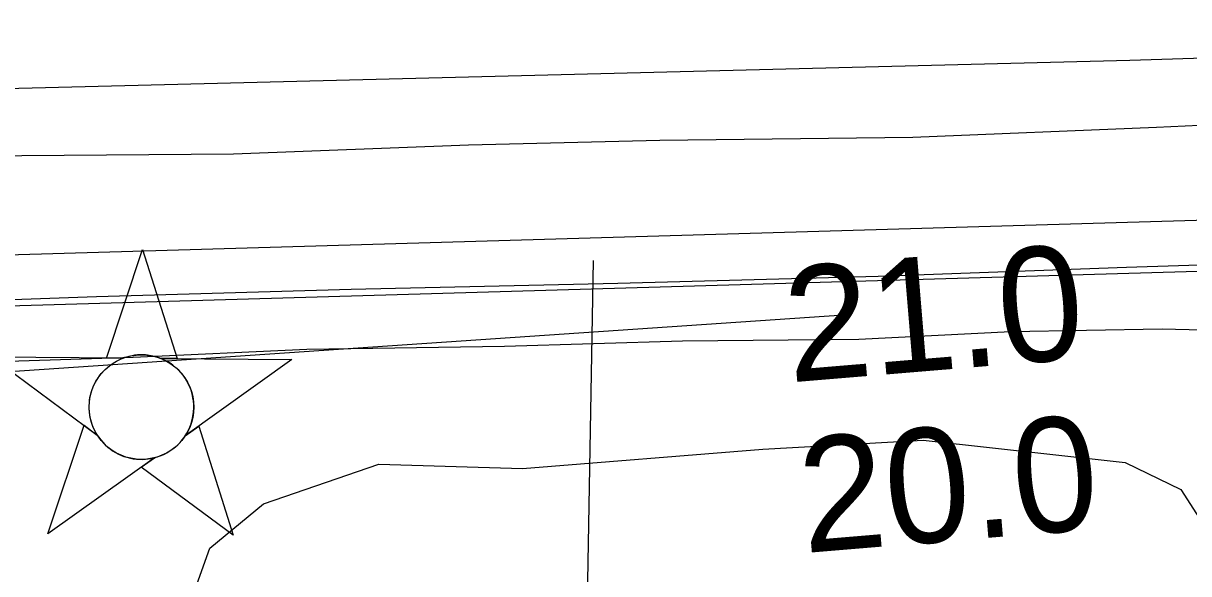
# Model space of a CAD drawing. Extents: x 3445503 to 3483459, y 540493 to 566012.
# Drawn here: x 3460559 to 3461239, y 552887 to 553208 of the extents above; entities that cross this region are included whole.
import ezdxf

# ---------------------------------------------------------------- set-up
doc = ezdxf.new("R2010")
doc.units = 0
for name, color, linetype in [('V-CHAN-NAID', 7, 'Continuous'), ('V-FLOD-BASE', 7, 'Continuous'), ('V-LEVE-TOET', 7, 'Continuous'), ('V-RIVR-RANG', 7, 'Continuous'), ('V-ROAD-CNTR', 7, 'Continuous'), ('V-SITE-VEGE', 7, 'Continuous'), ('V-SURV-LINE', 7, 'Continuous'), ('V-TOPO-MINR', 7, 'Continuous')]:
    doc.layers.add(name, color=color, linetype=linetype)

msp = doc.modelspace()

# ---------------------------------------------------------------- linework, layer by layer
at = {"layer": 'V-CHAN-NAID'}
for points in [[(3460616.75, 553012.74), (3460607.16, 553012.8), (3460628.29, 553076.29), (3460648.51, 553012.51), (3460638.93, 553012.58), (3460637.35, 553013.16), (3460635.25, 553013.78), (3460633.21, 553014.23), (3460631.18, 553014.54), (3460630.01, 553014.65), (3460628.48, 553014.73), (3460626.75, 553014.73), (3460625.38, 553014.66), (3460623.48, 553014.46), (3460622.11, 553014.24), (3460620.33, 553013.85), (3460618.8, 553013.44), (3460617.77, 553013.1)], [(3460616.75, 553012.74), (3460540.26, 553013.28), (3460601.82, 552967.88), (3460600.71, 552969.79), (3460599.9, 552971.42), (3460599.08, 552973.38), (3460598.38, 552975.44), (3460598.01, 552976.76), (3460597.65, 552978.39), (3460597.41, 552979.83), (3460597.22, 552981.43), (3460597.11, 552983.17), (3460597.1, 552984.75), (3460597.21, 552986.82), (3460597.39, 552988.44), (3460597.78, 552990.64), (3460598.26, 552992.57), (3460598.87, 552994.45), (3460599.52, 552996.13), (3460600.25, 552997.72), (3460601.06, 552999.25), (3460602.12, 553000.99), (3460603.15, 553002.46), (3460604.15, 553003.73), (3460605.16, 553004.88), (3460606.46, 553006.21), (3460607.52, 553007.18), (3460609.23, 553008.57), (3460610.45, 553009.45), (3460612.13, 553010.52), (3460613.86, 553011.46), (3460615.31, 553012.14)], [(3460638.93, 553012.58), (3460715.42, 553012.04), (3460653.21, 552967.51), (3460654.12, 552969), (3460655.1, 552970.85), (3460655.82, 552972.44), (3460656.56, 552974.39), (3460657.1, 552976.18), (3460657.5, 552977.81), (3460657.86, 552979.82), (3460658.05, 552981.4), (3460658.17, 552983.6), (3460658.14, 552985.67), (3460657.95, 552987.89), (3460657.69, 552989.64), (3460657.2, 552991.88), (3460656.56, 552994.02), (3460655.81, 552996), (3460655.16, 552997.44), (3460654.15, 552999.36), (3460653.09, 553001.08), (3460651.88, 553002.78), (3460650.61, 553004.32), (3460649.34, 553005.69), (3460647.71, 553007.22), (3460645.97, 553008.63), (3460644.28, 553009.81), (3460642.4, 553010.94), (3460640.93, 553011.7)], [(3460635.18, 552954.61), (3460572.98, 552910.09), (3460594.11, 552973.57), (3460601.82, 552967.88), (3460602.46, 552966.92), (3460603.84, 552965.06), (3460605.05, 552963.64), (3460606.52, 552962.14), (3460607.91, 552960.89), (3460609.36, 552959.73), (3460610.77, 552958.74), (3460612.44, 552957.71), (3460614.16, 552956.8), (3460615.95, 552955.98), (3460617.4, 552955.43), (3460619.02, 552954.9), (3460621.25, 552954.34), (3460622.78, 552954.05), (3460624.81, 552953.79), (3460626.34, 552953.69), (3460628.2, 552953.67), (3460629.89, 552953.74), (3460631.6, 552953.92), (3460633.5, 552954.23)], [(3460653.21, 552967.51), (3460661.01, 552973.09), (3460681.23, 552909.32), (3460627.39, 552949.03), (3460635.18, 552954.61), (3460636.85, 552955.08), (3460638.46, 552955.64), (3460640.62, 552956.56), (3460642.35, 552957.44), (3460644.22, 552958.56), (3460645.96, 552959.77), (3460647.51, 552961.01), (3460648.8, 552962.18), (3460650.18, 552963.6), (3460651.39, 552965), (3460652.5, 552966.47)]]:
    msp.add_lwpolyline(points, close=True, dxfattribs=at)
msp.add_circle((3460627.64, 552984.2), 30.54, dxfattribs=at)
at = {"layer": 'V-FLOD-BASE'}
msp.add_lwpolyline([(3461456.43, 553063.94), (3461456.53, 553070.68), (3461330.11, 553069.88), (3461202.5, 553065.72), (3461057.47, 553060.44), (3460905.71, 553056.38), (3460750.03, 553052.95), (3460601.35, 553048.56), (3460448.73, 553043.11), (3460302.57, 553038.13), (3460164.57, 553033.57), (3460075.45, 553029.37), (3460021.98, 553023.19), (3459902.91, 553007.95), (3459781.62, 552994.14), (3459663.63, 552976.06)], dxfattribs=at)
at = {"layer": 'V-LEVE-TOET'}
for points in [[(3459686.38, 553066.2), (3459825.38, 553082.01), (3459977.39, 553102.68), (3460091.83, 553113.53), (3460187.32, 553119.33), (3460280.27, 553124.05), (3460400.48, 553126.36), (3460532.82, 553131.02), (3460681.43, 553132.04), (3460818.57, 553137.47), (3460930.06, 553140.2), (3461077.84, 553141.8), (3461220.05, 553147.71), (3461320.31, 553152.31), (3461354.68, 553154.3), (3461376.77, 553156.02), (3461390.75, 553157.1), (3461411.55, 553155.93), (3461523.32, 553158.38), (3461618.23, 553163.07)], [(3460519.56, 553009.97), (3460622.71, 553013.39), (3460724.19, 553017.96), (3460839.4, 553019.79), (3460943.38, 553022.92), (3461046.21, 553023.81), (3461135.05, 553028.3), (3461223.29, 553030), (3461286.19, 553028.44), (3461330.55, 553026.61), (3461350.75, 553025.17), (3461362.13, 553022.7), (3461367.54, 553021.53), (3461387.44, 553018.12), (3461398.66, 553017.38), (3461469.54, 553022.72), (3461539.95, 553034.24), (3461575.18, 553041.27), (3461598.81, 553043.71), (3461641, 553046.97)]]:
    msp.add_lwpolyline(points, dxfattribs=at)
at = {"layer": 'V-RIVR-RANG'}
msp.add_line((3460891.14, 553069.92), (3460876.05, 552170.05), dxfattribs=at)
at = {"layer": 'V-ROAD-CNTR'}
msp.add_lwpolyline([(3462427.45, 553224.45), (3461818.24, 553205.88), (3461204.39, 553186.64), (3460424.83, 553166.95)], dxfattribs=at)
at = {"layer": 'V-SITE-VEGE'}
msp.add_lwpolyline([(3460659.92, 552880.51), (3460667.56, 552901.76), (3460698.92, 552927.71), (3460766.23, 552950.83), (3460850.02, 552948.38), (3460990.29, 552959.66), (3461083.76, 552964.93), (3461201.7, 552951.81), (3461234.08, 552936.1), (3461245.06, 552919.05)], dxfattribs=at)
at = {"layer": 'V-SURV-LINE'}
for points in [[(3460115.24, 553060.43), (3463731.95, 553166.04)], [(3463732.85, 553136.05), (3460116.14, 553030.44)]]:
    msp.add_lwpolyline(points, dxfattribs=at)
at = {"layer": 'V-TOPO-MINR'}
msp.add_lwpolyline([(3461037.54, 553037.8), (3460264.32, 552985.26), (3460233.25, 552983.08), (3460202.19, 552980.79), (3460171.13, 552978.36), (3460140.09, 552975.83), (3460109.06, 552973.17), (3460078.03, 552970.43), (3460047.01, 552967.6), (3460016, 552964.69), (3459271.26, 552893.62)], dxfattribs=at)

# ---------------------------------------------------------------- texts
at = {"layer": 'V-RIVR-RANG'}
for s, p in [('21.0', (3461005.85, 552998.57)), ('20.0', (3461014.37, 552898.93))]:
    msp.add_text(s, height=67, rotation=4.74833, dxfattribs=at).set_placement(p)

doc.saveas('drawing.dxf')
